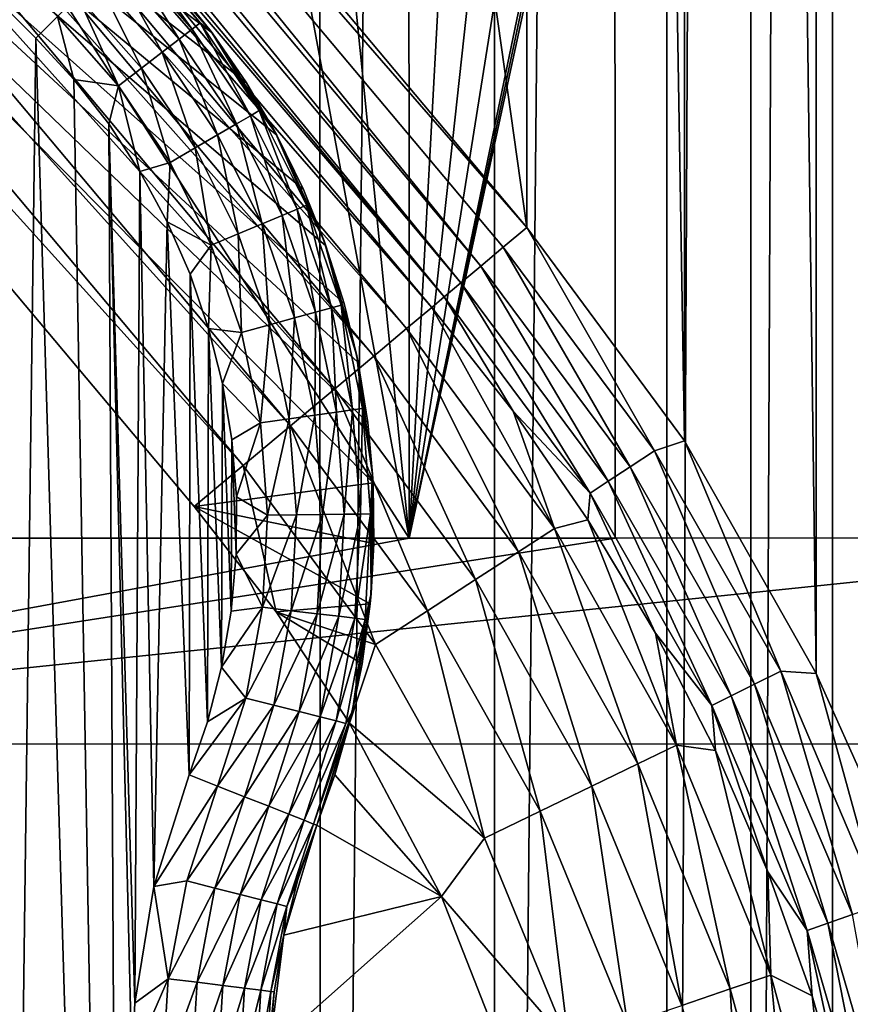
# Model space of a CAD drawing. Header units: metres. Extents: x -206 to 75, y -104 to 104.
# Tile 1004 of 1056: x 52.42 to 58.47, y -39.49 to -32.32. Entities that reach past the tile are written whole.
import ezdxf

# ---------------------------------------------------------------- set-up
doc = ezdxf.new("R2010")
doc.units = ezdxf.units.M
doc.layers.add('solid_01_1-CONSUMER_THERM_B_125288', color=7, linetype='CONTINUOUS')

msp = doc.modelspace()

# ---------------------------------------------------------------- linework, layer by layer
at = {"layer": 'solid_01_1-CONSUMER_THERM_B_125288'}
for points in [[(37.641285, -67.320755), (69.485435, 75.004799), (69.506912, -74.995201)], [(37.641285, -67.320755), (37.742935, -66.77655), (69.485435, 75.004799)], [(37.723892, 66.223442), (69.485435, 75.004799), (37.742855, -66.222939)], [(37.742935, -66.77655), (37.742855, -66.222939), (69.485435, 75.004799)], [(46.599949, -0.001801, 75.400002), (46.605331, -37.598476, 75.400002), (54.595383, 63.598774, 75.400002)], [(54.595383, 63.598774, 75.400002), (46.605331, -37.598476, 75.400002), (54.609055, -63.597332, 75.400002)], [(55.866657, 63.508621, 75.400002), (54.595383, 63.598774, 75.400002), (54.609055, -63.597332, 75.400002)], [(55.866657, 63.508621, 75.400002), (54.609055, -63.597332, 75.400002), (55.88031, -63.506905, 75.400002)], [(57.122654, 63.236832, 75.400002), (55.866657, 63.508621, 75.400002), (55.88031, -63.506905, 75.400002)], [(57.122654, 63.236832, 75.400002), (55.88031, -63.506905, 75.400002), (57.13625, -63.234848, 75.400002)], [(57.734241, 63.033913, 75.400002), (57.122654, 63.236832, 75.400002), (57.13625, -63.234848, 75.400002)], [(57.734241, 63.033913, 75.400002), (57.13625, -63.234848, 75.400002), (57.747791, -63.031796, 75.400002)], [(58.329418, 62.787899, 75.400002), (57.734241, 63.033913, 75.400002), (57.747791, -63.031796, 75.400002)], [(58.329418, 62.787899, 75.400002), (57.747791, -63.031796, 75.400002), (58.342918, -62.785656, 75.400002)], [(59.458191, 62.172367, 75.400002), (58.329418, 62.787899, 75.400002), (58.342918, -62.785656, 75.400002)], [(59.458191, 62.172367, 75.400002), (58.342918, -62.785656, 75.400002), (59.471558, -62.16988, 75.400002)], [(58.610149, 37.984764, 1.5), (58.209839, 37.091595, 1.5), (58.6208, -37.977734, 1.5)], [(58.209839, 37.091595, 1.5), (57.251381, 35.39407, 1.5), (58.220226, -37.084747, 1.5)], [(58.209839, 37.091595, 1.5), (58.220226, -37.084747, 1.5), (58.6208, -37.977734, 1.5)], [(57.251381, 35.39407, 1.5), (56.102329, 33.840549, 1.5), (57.261337, -35.387699, 1.5)], [(57.251381, 35.39407, 1.5), (57.261337, -35.387699, 1.5), (58.220226, -37.084747, 1.5)], [(56.102329, 33.840549, 1.5), (47.95261, 24.125267, 1.5), (56.112019, -33.834782, 1.5)], [(56.102329, 33.840549, 1.5), (56.112019, -33.834782, 1.5), (57.261337, -35.387699, 1.5)], [(47.95261, 24.125267, 1.5), (47.959515, -24.121834, 1.5), (56.112019, -33.834782, 1.5)], [(52.248138, -54.681156, 13.5), (52.5355, -32.45369, 13.5), (43.499962, -23.418159, 13.5)], [(52.692844, -32.296341, 13.474928), (43.499962, -23.418159, 13.5), (52.5355, -32.45369, 13.5)], [(47.788197, -24.265629, 1.525335), (56.112019, -33.834782, 1.5), (47.959515, -24.121834, 1.5)], [(55.77837, -34.114826, 1.599859), (47.788197, -24.265629, 1.525335), (47.625401, -24.402269, 1.600154)], [(55.941204, -33.978153, 1.525184), (56.112019, -33.834782, 1.5), (47.788197, -24.265629, 1.525335)], [(55.77837, -34.114826, 1.599859), (55.941204, -33.978153, 1.525184), (47.788197, -24.265629, 1.525335)], [(55.632477, -34.237282, 1.720235), (47.625401, -24.402269, 1.600154), (47.479572, -24.524672, 1.720659)], [(55.632477, -34.237282, 1.720235), (55.77837, -34.114826, 1.599859), (47.625401, -24.402269, 1.600154)], [(55.510929, -34.339302, 1.8802), (47.479572, -24.524672, 1.720659), (47.358109, -24.626623, 1.880731)], [(55.510929, -34.339302, 1.8802), (55.632477, -34.237282, 1.720235), (47.479572, -24.524672, 1.720659)], [(55.510929, -34.339302, 1.8802), (47.358109, -24.626623, 1.880731), (47.267471, -24.702696, 2.071429)], [(55.419975, -34.415646, 2.071429), (47.267471, -24.702696, 2.071429), (47.083633, -24.857, 2.474663)], [(55.419975, -34.415646, 2.071429), (55.510929, -34.339302, 1.8802), (47.267471, -24.702696, 2.071429)], [(55.236134, -34.56995, 2.474663), (47.083633, -24.857, 2.474663), (46.84531, -25.057034, 2.825941)], [(55.236134, -34.56995, 2.474663), (55.419975, -34.415646, 2.071429), (47.083633, -24.857, 2.474663)], [(54.997551, -34.770203, 2.826262), (46.84531, -25.057034, 2.825941), (46.560909, -25.295746, 3.112886)], [(54.997551, -34.770203, 2.826262), (55.236134, -34.56995, 2.474663), (46.84531, -25.057034, 2.825941)], [(54.712803, -35.009205, 3.113388), (46.560909, -25.295746, 3.112886), (46.240444, -25.564726, 3.325387)], [(54.712803, -35.009205, 3.113388), (54.997551, -34.770203, 2.826262), (46.560909, -25.295746, 3.112886)], [(54.391941, -35.278519, 3.325905), (46.240444, -25.564726, 3.325387), (45.895206, -25.854498, 3.455959)], [(54.391941, -35.278519, 3.325905), (54.712803, -35.009205, 3.113388), (46.240444, -25.564726, 3.325387)], [(55.255116, -36.097237, 72.400002), (48.603634, -25.74819, 72.400002), (53.874657, -28.675489, 72.400002)], [(55.255116, -36.097237, 72.400002), (48.605118, -36.09819, 72.400002), (48.603634, -25.74819, 72.400002)], [(54.046295, -35.568634, 3.45631), (45.895206, -25.854498, 3.455959), (45.537361, -26.154852, 3.5)], [(54.046295, -35.568634, 3.45631), (54.391941, -35.278519, 3.325905), (45.895206, -25.854498, 3.455959)], [(54.046295, -35.568634, 3.45631), (45.537361, -26.154852, 3.5), (53.689865, -35.867802, 3.5)], [(54.992714, -35.694286, 3.5), (53.689865, -35.867802, 3.5), (45.537361, -26.154852, 3.5)], [(53.819317, -32.415169, 3.5), (45.537361, -26.154852, 3.5), (53.543053, -32.069996, 3.5)], [(54.06908, -32.779224, 3.5), (45.537361, -26.154852, 3.5), (53.819317, -32.415169, 3.5)], [(54.29134, -33.160557, 3.5), (45.537361, -26.154852, 3.5), (54.06908, -32.779224, 3.5)], [(54.485233, -33.557793, 3.5), (45.537361, -26.154852, 3.5), (54.29134, -33.160557, 3.5)], [(54.649204, -33.967804, 3.5), (45.537361, -26.154852, 3.5), (54.485233, -33.557793, 3.5)], [(54.782509, -34.388538, 3.5), (45.537361, -26.154852, 3.5), (54.649204, -33.967804, 3.5)], [(54.88464, -34.818489, 3.5), (45.537361, -26.154852, 3.5), (54.782509, -34.388538, 3.5)], [(54.954823, -35.254581, 3.5), (45.537361, -26.154852, 3.5), (54.88464, -34.818489, 3.5)], [(54.992714, -35.694286, 3.5), (45.537361, -26.154852, 3.5), (54.954823, -35.254581, 3.5)], [(61.605118, -36.096329, 72.400002), (58.133453, -28.674879, 72.400002), (58.737083, -28.251387, 72.400002)], [(55.255116, -36.097237, 72.400002), (53.874657, -28.675489, 72.400002), (54.542183, -28.987993, 72.400002)], [(61.605118, -36.096329, 72.400002), (57.466015, -28.987576, 72.400002), (58.133453, -28.674879, 72.400002)], [(55.255116, -36.097237, 72.400002), (54.542183, -28.987993, 72.400002), (55.254128, -29.180538, 72.400002)], [(61.605118, -36.096329, 72.400002), (56.754128, -29.180323, 72.400002), (57.466015, -28.987576, 72.400002)], [(55.255116, -36.097237, 66.816208), (55.253803, -29.180437, 67.400002), (55.254128, -29.180538, 66.816208)], [(55.254128, -29.180538, 72.400002), (55.253803, -29.180437, 67.400002), (55.255116, -36.097237, 66.816208)], [(55.255116, -36.097237, 66.816208), (55.254128, -29.180538, 66.816208), (55.627403, -29.230425, 66.968086)], [(55.255116, -36.097237, 72.400002), (55.254128, -29.180538, 72.400002), (55.255116, -36.097237, 66.816208)], [(56.754128, -29.180323, 67.426552), (56.755116, -36.097023, 67.426552), (55.255116, -36.097237, 66.816208)], [(56.721527, -29.186043, 67.413284), (56.754128, -29.180323, 67.426552), (55.255116, -36.097237, 66.816208)], [(56.721527, -29.186043, 67.413284), (55.255116, -36.097237, 66.816208), (56.688873, -29.191507, 67.400002)], [(55.255116, -36.097237, 66.816208), (56.347824, -29.233133, 67.261223), (56.688873, -29.191507, 67.400002)], [(56.755116, -36.097023, 72.400002), (56.755116, -36.097023, 67.426552), (56.754128, -29.180323, 67.426552)], [(56.755116, -36.097023, 72.400002), (56.754128, -29.180323, 67.426552), (56.754128, -29.180323, 72.400002)], [(56.755116, -36.097023, 72.400002), (56.754128, -29.180323, 72.400002), (61.605118, -36.096329, 72.400002)], [(55.255116, -36.097237, 66.816208), (55.627403, -29.230425, 66.968086), (56.004135, -29.247574, 67.121376)], [(55.255116, -36.097237, 66.816208), (56.004135, -29.247574, 67.121376), (56.347824, -29.233133, 67.261223)], [(53.225052, -31.764133, 12.721427), (53.172855, -31.816332, 12.933075), (53.67495, -32.387756, 12.933075)], [(53.733425, -32.342705, 12.721427), (53.242607, -31.746582, 12.5), (53.225052, -31.764133, 12.721427)], [(53.733425, -32.342705, 12.721427), (53.225052, -31.764133, 12.721427), (53.67495, -32.387756, 12.933075)], [(53.242607, -31.746582, 3.5), (53.242607, -31.746582, 12.5), (53.811508, -32.404667, 12.5)], [(53.733425, -32.342705, 12.721427), (53.811508, -32.404667, 12.5), (53.242607, -31.746582, 12.5)], [(53.543053, -32.069996, 3.5), (53.242607, -31.746582, 3.5), (53.811508, -32.404667, 12.5)], [(53.172855, -31.816332, 12.933075), (53.088634, -31.900553, 13.122963), (53.580593, -32.460445, 13.122963)], [(53.67495, -32.387756, 12.933075), (53.172855, -31.816332, 12.933075), (53.580593, -32.460445, 13.122963)], [(53.088634, -31.900553, 13.122963), (52.97662, -32.012566, 13.281551), (53.455101, -32.557117, 13.281551)], [(53.580593, -32.460445, 13.122963), (53.088634, -31.900553, 13.122963), (53.455101, -32.557117, 13.281551)], [(52.97662, -32.012566, 13.281551), (52.842445, -32.146744, 13.400871), (53.304779, -32.67292, 13.400871)], [(53.455101, -32.557117, 13.281551), (52.97662, -32.012566, 13.281551), (53.304779, -32.67292, 13.400871)], [(53.819317, -32.415169, 3.5), (53.543053, -32.069996, 3.5), (53.811508, -32.404667, 12.5)], [(52.842445, -32.146744, 13.400871), (52.692844, -32.296341, 13.474928), (53.13718, -32.802036, 13.474928)], [(53.304779, -32.67292, 13.400871), (52.842445, -32.146744, 13.400871), (53.13718, -32.802036, 13.474928)], [(52.692844, -32.296341, 13.474928), (52.5355, -32.45369, 13.5), (52.812531, -32.754368, 13.5)], [(53.13718, -32.802036, 13.474928), (52.692844, -32.296341, 13.474928), (52.812531, -32.754368, 13.5)], [(53.733425, -32.342705, 12.721427), (53.67495, -32.387756, 12.933075), (54.099369, -33.019016, 12.933075)], [(54.163155, -32.981861, 12.721427), (53.811508, -32.404667, 12.5), (53.733425, -32.342705, 12.721427)], [(54.163155, -32.981861, 12.721427), (53.733425, -32.342705, 12.721427), (54.099369, -33.019016, 12.933075)], [(53.67495, -32.387756, 12.933075), (53.580593, -32.460445, 13.122963), (53.996449, -33.078964, 13.122963)], [(54.099369, -33.019016, 12.933075), (53.67495, -32.387756, 12.933075), (53.996449, -33.078964, 13.122963)], [(53.819317, -32.415169, 3.5), (53.811508, -32.404667, 12.5), (54.279274, -33.1381, 12.5)], [(54.163155, -32.981861, 12.721427), (54.279274, -33.1381, 12.5), (53.811508, -32.404667, 12.5)], [(54.06908, -32.779224, 3.5), (53.819317, -32.415169, 3.5), (54.279274, -33.1381, 12.5)], [(52.248138, -54.681156, 13.5), (53.177536, -53.994709, 13.5), (52.5355, -32.45369, 13.5)], [(53.177536, -53.994709, 13.5), (52.812531, -32.754368, 13.5), (52.5355, -32.45369, 13.5)], [(53.580593, -32.460445, 13.122963), (53.455101, -32.557117, 13.281551), (53.859562, -33.158695, 13.281551)], [(53.996449, -33.078964, 13.122963), (53.580593, -32.460445, 13.122963), (53.859562, -33.158695, 13.281551)], [(53.455101, -32.557117, 13.281551), (53.304779, -32.67292, 13.400871), (53.695595, -33.2542, 13.400871)], [(53.859562, -33.158695, 13.281551), (53.455101, -32.557117, 13.281551), (53.695595, -33.2542, 13.400871)], [(53.304779, -32.67292, 13.400871), (53.13718, -32.802036, 13.474928), (53.512779, -33.36068, 13.474928)], [(53.695595, -33.2542, 13.400871), (53.304779, -32.67292, 13.400871), (53.512779, -33.36068, 13.474928)], [(53.177536, -53.994709, 13.5), (53.066139, -33.079563, 13.5), (52.812531, -32.754368, 13.5)], [(53.13718, -32.802036, 13.474928), (52.812531, -32.754368, 13.5), (53.066139, -33.079563, 13.5)], [(54.29134, -33.160557, 3.5), (54.06908, -32.779224, 3.5), (54.279274, -33.1381, 12.5)], [(53.13718, -32.802036, 13.474928), (53.066139, -33.079563, 13.5), (53.293404, -33.426746, 13.5)], [(53.512779, -33.36068, 13.474928), (53.13718, -32.802036, 13.474928), (53.293404, -33.426746, 13.5)], [(54.163155, -32.981861, 12.721427), (54.099369, -33.019016, 12.933075), (54.439064, -33.699627, 12.933075)], [(54.507099, -33.670986, 12.721427), (54.279274, -33.1381, 12.5), (54.163155, -32.981861, 12.721427)], [(54.507099, -33.670986, 12.721427), (54.163155, -32.981861, 12.721427), (54.439064, -33.699627, 12.933075)], [(54.099369, -33.019016, 12.933075), (53.996449, -33.078964, 13.122963), (54.329285, -33.745838, 13.122963)], [(54.439064, -33.699627, 12.933075), (54.099369, -33.019016, 12.933075), (54.329285, -33.745838, 13.122963)], [(53.257656, -39.486355, 13.5), (53.293404, -33.426746, 13.5), (53.066139, -33.079563, 13.5)], [(53.234509, -39.918476, 13.5), (53.257656, -39.486355, 13.5), (53.066139, -33.079563, 13.5)], [(53.177536, -53.994709, 13.5), (53.234509, -39.918476, 13.5), (53.066139, -33.079563, 13.5)], [(53.996449, -33.078964, 13.122963), (53.859562, -33.158695, 13.281551), (54.183285, -33.807297, 13.281551)], [(54.329285, -33.745838, 13.122963), (53.996449, -33.078964, 13.122963), (54.183285, -33.807297, 13.281551)], [(54.29134, -33.160557, 3.5), (54.279274, -33.1381, 12.5), (54.636066, -33.931461, 12.5)], [(54.507099, -33.670986, 12.721427), (54.636066, -33.931461, 12.5), (54.279274, -33.1381, 12.5)], [(53.859562, -33.158695, 13.281551), (53.695595, -33.2542, 13.400871), (54.008392, -33.880917, 13.400871)], [(54.183285, -33.807297, 13.281551), (53.859562, -33.158695, 13.281551), (54.008392, -33.880917, 13.400871)], [(54.485233, -33.557793, 3.5), (54.29134, -33.160557, 3.5), (54.636066, -33.931461, 12.5)], [(53.695595, -33.2542, 13.400871), (53.512779, -33.36068, 13.474928), (53.8134, -33.963001, 13.474928)], [(54.008392, -33.880917, 13.400871), (53.695595, -33.2542, 13.400871), (53.8134, -33.963001, 13.474928)], [(53.512779, -33.36068, 13.474928), (53.293404, -33.426746, 13.5), (53.491768, -33.792942, 13.5)], [(53.8134, -33.963001, 13.474928), (53.512779, -33.36068, 13.474928), (53.491768, -33.792942, 13.5)], [(53.257656, -39.486355, 13.5), (53.395996, -38.636635, 13.5), (53.293404, -33.426746, 13.5)], [(53.395996, -38.636635, 13.5), (53.491768, -33.792942, 13.5), (53.293404, -33.426746, 13.5)], [(54.649204, -33.967804, 3.5), (54.485233, -33.557793, 3.5), (54.636066, -33.931461, 12.5)], [(54.439064, -33.699627, 12.933075), (54.329285, -33.745838, 13.122963), (54.573582, -34.449982, 13.122963)], [(54.507099, -33.670986, 12.721427), (54.439064, -33.699627, 12.933075), (54.688389, -34.418278, 12.933075)], [(54.688389, -34.418278, 12.933075), (54.439064, -33.699627, 12.933075), (54.573582, -34.449982, 13.122963)], [(54.759544, -34.398624, 12.721427), (54.636066, -33.931461, 12.5), (54.507099, -33.670986, 12.721427)], [(54.759544, -34.398624, 12.721427), (54.507099, -33.670986, 12.721427), (54.688389, -34.418278, 12.933075)], [(53.395996, -38.636635, 13.5), (53.651615, -37.822849, 13.5), (53.491768, -33.792942, 13.5)], [(53.651615, -37.822849, 13.5), (53.659122, -34.174778, 13.5), (53.491768, -33.792942, 13.5)], [(53.8134, -33.963001, 13.474928), (53.491768, -33.792942, 13.5), (53.659122, -34.174778, 13.5)], [(54.329285, -33.745838, 13.122963), (54.183285, -33.807297, 13.281551), (54.420887, -34.492153, 13.281551)], [(54.573582, -34.449982, 13.122963), (54.329285, -33.745838, 13.122963), (54.420887, -34.492153, 13.281551)], [(54.183285, -33.807297, 13.281551), (54.008392, -33.880917, 13.400871), (54.237976, -34.542664, 13.400871)], [(54.420887, -34.492153, 13.281551), (54.183285, -33.807297, 13.281551), (54.237976, -34.542664, 13.400871)], [(57.043713, -35.462238, 1.525184), (56.112019, -33.834782, 1.5), (55.941204, -33.978153, 1.525184)], [(57.043713, -35.462238, 1.525184), (57.261337, -35.387699, 1.5), (56.112019, -33.834782, 1.5)], [(54.008392, -33.880917, 13.400871), (53.8134, -33.963001, 13.474928), (54.034046, -34.598984, 13.474928)], [(54.237976, -34.542664, 13.400871), (54.008392, -33.880917, 13.400871), (54.034046, -34.598984, 13.474928)], [(54.649204, -33.967804, 3.5), (54.636066, -33.931461, 12.5), (54.874386, -34.768078, 12.5)], [(54.759544, -34.398624, 12.721427), (54.874386, -34.768078, 12.5), (54.636066, -33.931461, 12.5)], [(53.8134, -33.963001, 13.474928), (53.659122, -34.174778, 13.5), (53.793922, -34.568665, 13.5)], [(54.034046, -34.598984, 13.474928), (53.8134, -33.963001, 13.474928), (53.793922, -34.568665, 13.5)], [(54.782509, -34.388538, 3.5), (54.649204, -33.967804, 3.5), (54.874386, -34.768078, 12.5)], [(56.865841, -35.578671, 1.599859), (55.941204, -33.978153, 1.525184), (55.77837, -34.114826, 1.599859)], [(57.043713, -35.462238, 1.525184), (55.941204, -33.978153, 1.525184), (56.865841, -35.578671, 1.599859)], [(56.706474, -35.682987, 1.720235), (55.77837, -34.114826, 1.599859), (55.632477, -34.237282, 1.720235)], [(56.865841, -35.578671, 1.599859), (55.77837, -34.114826, 1.599859), (56.706474, -35.682987, 1.720235)], [(53.651615, -37.822849, 13.5), (53.785866, -37.436672, 13.5), (53.659122, -34.174778, 13.5)], [(53.785866, -37.436672, 13.5), (53.793922, -34.568665, 13.5), (53.659122, -34.174778, 13.5)], [(56.573704, -35.769897, 1.8802), (55.632477, -34.237282, 1.720235), (55.510929, -34.339302, 1.8802)], [(56.706474, -35.682987, 1.720235), (55.632477, -34.237282, 1.720235), (56.573704, -35.769897, 1.8802)], [(56.013931, -35.171505, 2.071429), (55.510929, -34.339302, 1.8802), (55.419975, -34.415646, 2.071429)], [(56.573704, -35.769897, 1.8802), (55.510929, -34.339302, 1.8802), (56.013931, -35.171505, 2.071429)], [(54.688389, -34.418278, 12.933075), (54.573582, -34.449982, 13.122963), (54.725269, -35.179703, 13.122963)], [(54.759544, -34.398624, 12.721427), (54.688389, -34.418278, 12.933075), (54.843204, -35.163029, 12.933075)], [(54.843204, -35.163029, 12.933075), (54.688389, -34.418278, 12.933075), (54.725269, -35.179703, 13.122963)], [(54.916298, -35.152695, 12.721427), (54.874386, -34.768078, 12.5), (54.759544, -34.398624, 12.721427)], [(54.916298, -35.152695, 12.721427), (54.759544, -34.398624, 12.721427), (54.843204, -35.163029, 12.933075)], [(54.88464, -34.818489, 3.5), (54.782509, -34.388538, 3.5), (54.874386, -34.768078, 12.5)], [(56.313099, -36.027168, 2.474663), (55.419975, -34.415646, 2.071429), (55.236134, -34.56995, 2.474663)], [(56.013931, -35.171505, 2.071429), (55.419975, -34.415646, 2.071429), (56.313099, -36.027168, 2.474663)], [(54.420887, -34.492153, 13.281551), (54.237976, -34.542664, 13.400871), (54.380535, -35.228447, 13.400871)], [(54.56842, -35.201881, 13.281551), (54.420887, -34.492153, 13.281551), (54.380535, -35.228447, 13.400871)], [(54.573582, -34.449982, 13.122963), (54.420887, -34.492153, 13.281551), (54.56842, -35.201881, 13.281551)], [(54.725269, -35.179703, 13.122963), (54.573582, -34.449982, 13.122963), (54.56842, -35.201881, 13.281551)], [(53.785866, -37.436672, 13.5), (53.888866, -37.03735, 13.5), (53.793922, -34.568665, 13.5)], [(53.888866, -37.03735, 13.5), (53.895317, -34.971603, 13.5), (53.793922, -34.568665, 13.5)], [(54.034046, -34.598984, 13.474928), (53.793922, -34.568665, 13.5), (53.895317, -34.971603, 13.5)], [(54.237976, -34.542664, 13.400871), (54.034046, -34.598984, 13.474928), (54.171051, -35.258064, 13.474928)], [(54.380535, -35.228447, 13.400871), (54.237976, -34.542664, 13.400871), (54.171051, -35.258064, 13.474928)], [(56.051643, -36.196472, 2.826262), (55.236134, -34.56995, 2.474663), (54.997551, -34.770203, 2.826262)], [(56.313099, -36.027168, 2.474663), (55.236134, -34.56995, 2.474663), (56.051643, -36.196472, 2.826262)], [(54.171051, -35.258064, 13.474928), (54.034046, -34.598984, 13.474928), (53.895317, -34.971603, 13.5)], [(55.739597, -36.398537, 3.113388), (54.997551, -34.770203, 2.826262), (54.712803, -35.009205, 3.113388)], [(54.88464, -34.818489, 3.5), (54.874386, -34.768078, 12.5), (54.989227, -35.630367, 12.5)], [(54.916298, -35.152695, 12.721427), (54.989227, -35.630367, 12.5), (54.874386, -34.768078, 12.5)], [(56.051643, -36.196472, 2.826262), (54.997551, -34.770203, 2.826262), (55.739597, -36.398537, 3.113388)], [(54.954823, -35.254581, 3.5), (54.88464, -34.818489, 3.5), (54.989227, -35.630367, 12.5)], [(53.888866, -37.03735, 13.5), (53.958939, -36.628353, 13.5), (53.895317, -34.971603, 13.5)], [(53.958939, -36.628353, 13.5), (53.962906, -35.381569, 13.5), (53.895317, -34.971603, 13.5)], [(54.171051, -35.258064, 13.474928), (53.895317, -34.971603, 13.5), (53.962906, -35.381569, 13.5)], [(55.387974, -36.626228, 3.325905), (54.712803, -35.009205, 3.113388), (54.391941, -35.278519, 3.325905)], [(55.739597, -36.398537, 3.113388), (54.712803, -35.009205, 3.113388), (55.387974, -36.626228, 3.325905)], [(54.916298, -35.152695, 12.721427), (54.843204, -35.163029, 12.933075), (54.900936, -35.921505, 12.933075)], [(54.974751, -35.920658, 12.721427), (54.916298, -35.152695, 12.721427), (54.900936, -35.921505, 12.933075)], [(54.974751, -35.920658, 12.721427), (54.989227, -35.630367, 12.5), (54.916298, -35.152695, 12.721427)], [(54.56842, -35.201881, 13.281551), (54.380535, -35.228447, 13.400871), (54.433693, -35.926868, 13.400871)], [(54.623436, -35.92469, 13.281551), (54.56842, -35.201881, 13.281551), (54.433693, -35.926868, 13.400871)], [(54.725269, -35.179703, 13.122963), (54.56842, -35.201881, 13.281551), (54.623436, -35.92469, 13.281551)], [(54.781837, -35.922874, 13.122963), (54.725269, -35.179703, 13.122963), (54.623436, -35.92469, 13.281551)], [(54.843204, -35.163029, 12.933075), (54.725269, -35.179703, 13.122963), (54.781837, -35.922874, 13.122963)], [(54.900936, -35.921505, 12.933075), (54.843204, -35.163029, 12.933075), (54.781837, -35.922874, 13.122963)], [(56.557934, -35.964081, 2.071429), (56.013931, -35.171505, 2.071429), (56.313099, -36.027168, 2.474663)], [(56.573704, -35.769897, 1.8802), (56.013931, -35.171505, 2.071429), (56.557934, -35.964081, 2.071429)], [(54.171051, -35.258064, 13.474928), (53.962906, -35.381569, 13.5), (53.996246, -35.796543, 13.5)], [(54.222145, -35.929295, 13.474928), (54.171051, -35.258064, 13.474928), (53.996246, -35.796543, 13.5)], [(55.009193, -36.871506, 3.45631), (54.391941, -35.278519, 3.325905), (54.046295, -35.568634, 3.45631)], [(54.380535, -35.228447, 13.400871), (54.171051, -35.258064, 13.474928), (54.222145, -35.929295, 13.474928)], [(54.433693, -35.926868, 13.400871), (54.380535, -35.228447, 13.400871), (54.222145, -35.929295, 13.474928)], [(55.387974, -36.626228, 3.325905), (54.391941, -35.278519, 3.325905), (55.009193, -36.871506, 3.45631)], [(54.992714, -35.694286, 3.5), (54.954823, -35.254581, 3.5), (54.989227, -35.630367, 12.5)], [(53.958939, -36.628353, 13.5), (53.99493, -36.213444, 13.5), (53.962906, -35.381569, 13.5)], [(53.99493, -36.213444, 13.5), (53.996246, -35.796543, 13.5), (53.962906, -35.381569, 13.5)], [(57.962742, -37.066422, 1.525184), (57.261337, -35.387699, 1.5), (57.043713, -35.462238, 1.525184)], [(57.962742, -37.066422, 1.525184), (58.220226, -37.084747, 1.5), (57.261337, -35.387699, 1.5)], [(57.043713, -35.462238, 1.525184), (56.865841, -35.578671, 1.599859), (57.772335, -37.160973, 1.599859)], [(57.962742, -37.066422, 1.525184), (57.043713, -35.462238, 1.525184), (57.772335, -37.160973, 1.599859)], [(54.285484, -36.635483, 3.5), (54.046295, -35.568634, 3.45631), (53.689865, -35.867802, 3.5)], [(55.009193, -36.871506, 3.45631), (54.046295, -35.568634, 3.45631), (54.285484, -36.635483, 3.5)], [(56.865841, -35.578671, 1.599859), (56.706474, -35.682987, 1.720235), (57.601738, -37.245689, 1.720235)], [(57.772335, -37.160973, 1.599859), (56.865841, -35.578671, 1.599859), (57.601738, -37.245689, 1.720235)], [(54.974751, -35.920658, 12.721427), (54.978168, -36.500195, 12.5), (54.989227, -35.630367, 12.5)], [(54.992714, -35.694286, 3.5), (54.989227, -35.630367, 12.5), (54.978168, -36.500195, 12.5)], [(54.998169, -36.136036, 3.5), (53.689865, -35.867802, 3.5), (54.992714, -35.694286, 3.5)], [(54.998169, -36.136036, 3.5), (54.992714, -35.694286, 3.5), (54.978168, -36.500195, 12.5)], [(56.706474, -35.682987, 1.720235), (56.573704, -35.769897, 1.8802), (57.45961, -37.316269, 1.8802)], [(57.601738, -37.245689, 1.720235), (56.706474, -35.682987, 1.720235), (57.45961, -37.316269, 1.8802)], [(54.222145, -35.929295, 13.474928), (53.996246, -35.796543, 13.5), (53.99493, -36.213444, 13.5)], [(56.573704, -35.769897, 1.8802), (56.557934, -35.964081, 2.071429), (57.049721, -36.79007, 2.071429)], [(57.45961, -37.316269, 1.8802), (56.573704, -35.769897, 1.8802), (57.049721, -36.79007, 2.071429)], [(54.971104, -36.577045, 3.5), (54.285484, -36.635483, 3.5), (53.689865, -35.867802, 3.5)], [(54.971104, -36.577045, 3.5), (53.689865, -35.867802, 3.5), (54.998169, -36.136036, 3.5)], [(54.18647, -36.601521, 13.474928), (54.222145, -35.929295, 13.474928), (53.99493, -36.213444, 13.5)], [(54.433693, -35.926868, 13.400871), (54.222145, -35.929295, 13.474928), (54.18647, -36.601521, 13.474928)], [(54.396576, -36.626328, 13.400871), (54.433693, -35.926868, 13.400871), (54.18647, -36.601521, 13.474928)], [(54.623436, -35.92469, 13.281551), (54.433693, -35.926868, 13.400871), (54.396576, -36.626328, 13.400871)], [(54.585022, -36.648575, 13.281551), (54.623436, -35.92469, 13.281551), (54.396576, -36.626328, 13.400871)], [(54.781837, -35.922874, 13.122963), (54.623436, -35.92469, 13.281551), (54.585022, -36.648575, 13.281551)], [(54.74234, -36.667145, 13.122963), (54.781837, -35.922874, 13.122963), (54.585022, -36.648575, 13.281551)], [(54.900936, -35.921505, 12.933075), (54.781837, -35.922874, 13.122963), (54.74234, -36.667145, 13.122963)], [(54.860626, -36.68111, 12.933075), (54.900936, -35.921505, 12.933075), (54.74234, -36.667145, 13.122963)], [(54.974751, -35.920658, 12.721427), (54.900936, -35.921505, 12.933075), (54.860626, -36.68111, 12.933075)], [(54.933937, -36.689766, 12.721427), (54.974751, -35.920658, 12.721427), (54.860626, -36.68111, 12.933075)], [(54.933937, -36.689766, 12.721427), (54.978168, -36.500195, 12.5), (54.974751, -35.920658, 12.721427)], [(56.557934, -35.964081, 2.071429), (56.313099, -36.027168, 2.474663), (57.202156, -37.606064, 2.474663)], [(57.049721, -36.79007, 2.071429), (56.557934, -35.964081, 2.071429), (57.202156, -37.606064, 2.474663)], [(56.313099, -36.027168, 2.474663), (56.051643, -36.196472, 2.826262), (56.921818, -37.741837, 2.826262)], [(57.202156, -37.606064, 2.474663), (56.313099, -36.027168, 2.474663), (56.921818, -37.741837, 2.826262)], [(55.255116, -36.097237, 66.816208), (47.105331, -37.598404, 63.5), (47.105118, -36.098404, 63.5)], [(47.105118, -36.098404, 69.900002), (55.255116, -36.097237, 66.816208), (47.105118, -36.098404, 63.5)], [(48.605118, -36.09819, 69.900002), (55.255116, -36.097237, 66.816208), (47.105118, -36.098404, 69.900002)], [(61.605118, -36.096329, 69.400002), (61.605331, -37.596329, 69.400002), (47.105331, -37.598404, 63.5)], [(56.755116, -36.097023, 67.426552), (61.605118, -36.096329, 69.400002), (47.105331, -37.598404, 63.5)], [(56.755116, -36.097023, 67.426552), (47.105331, -37.598404, 63.5), (55.255116, -36.097237, 66.816208)], [(55.255116, -36.097237, 72.400002), (55.255116, -36.097237, 66.816208), (48.605118, -36.09819, 72.400002)], [(48.605118, -36.09819, 69.900002), (48.605118, -36.09819, 72.400002), (55.255116, -36.097237, 66.816208)], [(54.971104, -36.577045, 3.5), (54.998169, -36.136036, 3.5), (54.978168, -36.500195, 12.5)], [(56.755116, -36.097023, 72.400002), (61.605118, -36.096329, 69.400002), (56.755116, -36.097023, 67.426552)], [(56.755116, -36.097023, 72.400002), (61.605118, -36.096329, 72.400002), (61.605118, -36.096329, 69.400002)], [(54.18647, -36.601521, 13.474928), (53.99493, -36.213444, 13.5), (53.958939, -36.628353, 13.5)], [(56.051643, -36.196472, 2.826262), (55.739597, -36.398537, 3.113388), (56.587234, -37.903881, 3.113388)], [(56.921818, -37.741837, 2.826262), (56.051643, -36.196472, 2.826262), (56.587234, -37.903881, 3.113388)], [(55.739597, -36.398537, 3.113388), (55.387974, -36.626228, 3.325905), (56.21022, -38.086475, 3.325905)], [(56.587234, -37.903881, 3.113388), (55.739597, -36.398537, 3.113388), (56.21022, -38.086475, 3.325905)], [(54.971104, -36.577045, 3.5), (54.978168, -36.500195, 12.5), (54.84145, -37.359283, 12.5)], [(54.933937, -36.689766, 12.721427), (54.84145, -37.359283, 12.5), (54.978168, -36.500195, 12.5)], [(54.911739, -37.014374, 3.5), (54.285484, -36.635483, 3.5), (54.971104, -36.577045, 3.5)], [(54.911739, -37.014374, 3.5), (54.971104, -36.577045, 3.5), (54.84145, -37.359283, 12.5)], [(54.18647, -36.601521, 13.474928), (53.958939, -36.628353, 13.5), (53.888866, -37.03735, 13.5)], [(54.064625, -37.263573, 13.474928), (54.18647, -36.601521, 13.474928), (53.888866, -37.03735, 13.5)], [(54.396576, -36.626328, 13.400871), (54.18647, -36.601521, 13.474928), (54.064625, -37.263573, 13.474928)], [(54.269794, -37.315197, 13.400871), (54.396576, -36.626328, 13.400871), (54.064625, -37.263573, 13.474928)], [(54.585022, -36.648575, 13.281551), (54.396576, -36.626328, 13.400871), (54.269794, -37.315197, 13.400871)], [(54.453812, -37.3615, 13.281551), (54.585022, -36.648575, 13.281551), (54.269794, -37.315197, 13.400871)], [(55.009193, -36.871506, 3.45631), (54.285484, -36.635483, 3.5), (54.820316, -37.446461, 3.5)], [(54.911739, -37.014374, 3.5), (54.820316, -37.446461, 3.5), (54.285484, -36.635483, 3.5)], [(54.74234, -36.667145, 13.122963), (54.585022, -36.648575, 13.281551), (54.453812, -37.3615, 13.281551)], [(55.387974, -36.626228, 3.325905), (55.009193, -36.871506, 3.45631), (55.804081, -38.283173, 3.45631)], [(56.21022, -38.086475, 3.325905), (55.387974, -36.626228, 3.325905), (55.804081, -38.283173, 3.45631)], [(54.607437, -37.400154, 13.122963), (54.74234, -36.667145, 13.122963), (54.453812, -37.3615, 13.281551)], [(54.860626, -36.68111, 12.933075), (54.74234, -36.667145, 13.122963), (54.607437, -37.400154, 13.122963)], [(54.722942, -37.429218, 12.933075), (54.860626, -36.68111, 12.933075), (54.607437, -37.400154, 13.122963)], [(54.933937, -36.689766, 12.721427), (54.860626, -36.68111, 12.933075), (54.722942, -37.429218, 12.933075)], [(54.794529, -37.447231, 12.721427), (54.933937, -36.689766, 12.721427), (54.722942, -37.429218, 12.933075)], [(54.794529, -37.447231, 12.721427), (54.84145, -37.359283, 12.5), (54.933937, -36.689766, 12.721427)], [(57.48724, -37.646042, 2.071429), (57.049721, -36.79007, 2.071429), (57.202156, -37.606064, 2.474663)], [(57.45961, -37.316269, 1.8802), (57.049721, -36.79007, 2.071429), (57.48724, -37.646042, 2.071429)], [(55.804081, -38.283173, 3.45631), (55.009193, -36.871506, 3.45631), (54.820316, -37.446461, 3.5)], [(54.911739, -37.014374, 3.5), (54.84145, -37.359283, 12.5), (54.820316, -37.446461, 3.5)], [(54.064625, -37.263573, 13.474928), (53.888866, -37.03735, 13.5), (53.785866, -37.436672, 13.5)], [(57.962742, -37.066422, 1.525184), (57.772335, -37.160973, 1.599859), (58.485104, -38.839481, 1.599859)], [(58.685364, -38.768139, 1.525184), (58.220226, -37.084747, 1.5), (57.962742, -37.066422, 1.525184)], [(58.685364, -38.768139, 1.525184), (57.962742, -37.066422, 1.525184), (58.485104, -38.839481, 1.599859)], [(58.685364, -38.768139, 1.525184), (58.6208, -37.977734, 1.5), (58.220226, -37.084747, 1.5)], [(57.772335, -37.160973, 1.599859), (57.601738, -37.245689, 1.720235), (58.305676, -38.9034, 1.720235)], [(58.485104, -38.839481, 1.599859), (57.772335, -37.160973, 1.599859), (58.305676, -38.9034, 1.720235)], [(54.064625, -37.263573, 13.474928), (53.785866, -37.436672, 13.5), (53.651615, -37.822849, 13.5)], [(54.064625, -37.263573, 13.474928), (53.651615, -37.822849, 13.5), (53.858631, -37.904453, 13.474928)], [(54.269794, -37.315197, 13.400871), (54.064625, -37.263573, 13.474928), (53.858631, -37.904453, 13.474928)], [(57.601738, -37.245689, 1.720235), (57.45961, -37.316269, 1.8802), (58.156189, -38.956654, 1.8802)], [(58.305676, -38.9034, 1.720235), (57.601738, -37.245689, 1.720235), (58.156189, -38.956654, 1.8802)], [(54.269794, -37.315197, 13.400871), (53.858631, -37.904453, 13.474928), (54.055458, -37.98204, 13.400871)], [(54.453812, -37.3615, 13.281551), (54.269794, -37.315197, 13.400871), (54.055458, -37.98204, 13.400871)], [(54.453812, -37.3615, 13.281551), (54.055458, -37.98204, 13.400871), (54.231991, -38.051628, 13.281551)], [(54.607437, -37.400154, 13.122963), (54.453812, -37.3615, 13.281551), (54.231991, -38.051628, 13.281551)], [(54.84145, -37.359283, 12.5), (54.558849, -38.180473, 12.721427), (54.581944, -38.189575, 12.5)], [(54.794529, -37.447231, 12.721427), (54.558849, -38.180473, 12.721427), (54.84145, -37.359283, 12.5)], [(54.84145, -37.359283, 12.5), (54.581944, -38.189575, 12.5), (54.820316, -37.446461, 3.5)], [(57.45961, -37.316269, 1.8802), (57.48724, -37.646042, 2.071429), (57.868679, -38.528435, 2.071429)], [(58.156189, -38.956654, 1.8802), (57.45961, -37.316269, 1.8802), (57.868679, -38.528435, 2.071429)], [(54.607437, -37.400154, 13.122963), (54.231991, -38.051628, 13.281551), (54.379364, -38.109722, 13.122963)], [(54.722942, -37.429218, 12.933075), (54.607437, -37.400154, 13.122963), (54.379364, -38.109722, 13.122963)], [(54.722942, -37.429218, 12.933075), (54.379364, -38.109722, 13.122963), (54.490173, -38.1534, 12.933075)], [(54.794529, -37.447231, 12.721427), (54.722942, -37.429218, 12.933075), (54.490173, -38.1534, 12.933075)], [(54.794529, -37.447231, 12.721427), (54.490173, -38.1534, 12.933075), (54.558849, -38.180473, 12.721427)], [(54.581944, -38.189575, 12.5), (54.713242, -37.821846, 3.5), (54.820316, -37.446461, 3.5)], [(55.490868, -38.709583, 3.5), (54.820316, -37.446461, 3.5), (54.713242, -37.821846, 3.5)], [(55.804081, -38.283173, 3.45631), (54.820316, -37.446461, 3.5), (55.490868, -38.709583, 3.5)], [(46.605331, -37.598476, 75.400002), (46.51527, -38.869759, 75.400002), (54.609055, -63.597332, 75.400002)], [(47.105331, -37.598404, 69.900002), (47.105331, -37.598404, 63.5), (61.605331, -37.596329, 69.400002)], [(48.605331, -37.59819, 69.900002), (47.105331, -37.598404, 69.900002), (61.605331, -37.596329, 69.400002)], [(48.527, -38.91013, 72.400002), (48.605331, -37.59819, 72.400002), (61.607765, -54.596329, 72.400002)], [(48.605331, -37.59819, 72.400002), (61.605331, -37.596329, 69.400002), (61.605331, -37.596329, 72.400002)], [(48.605331, -37.59819, 72.400002), (48.605331, -37.59819, 69.900002), (61.605331, -37.596329, 69.400002)], [(48.605331, -37.59819, 72.400002), (61.605331, -37.596329, 72.400002), (61.607765, -54.596329, 72.400002)], [(57.202156, -37.606064, 2.474663), (56.921818, -37.741837, 2.826262), (57.594784, -39.382713, 2.826262)], [(57.889725, -39.282547, 2.474663), (57.202156, -37.606064, 2.474663), (57.594784, -39.382713, 2.826262)], [(57.48724, -37.646042, 2.071429), (57.202156, -37.606064, 2.474663), (57.889725, -39.282547, 2.474663)], [(57.868679, -38.528435, 2.071429), (57.48724, -37.646042, 2.071429), (57.889725, -39.282547, 2.474663)], [(56.921818, -37.741837, 2.826262), (56.587234, -37.903881, 3.113388), (57.242775, -39.502258, 3.113388)], [(57.594784, -39.382713, 2.826262), (56.921818, -37.741837, 2.826262), (57.242775, -39.502258, 3.113388)], [(53.858631, -37.904453, 13.474928), (53.651615, -37.822849, 13.5), (53.395996, -38.636635, 13.5)], [(55.490868, -38.709583, 3.5), (54.713242, -37.821846, 3.5), (54.581944, -38.189575, 3.5)], [(54.581944, -38.189575, 12.5), (54.581944, -38.189575, 3.5), (54.713242, -37.821846, 3.5)], [(53.635342, -38.594746, 13.474959), (53.858631, -37.904453, 13.474928), (53.395996, -38.636635, 13.5)], [(54.055458, -37.98204, 13.400871), (53.858631, -37.904453, 13.474928), (53.635342, -38.594746, 13.474959)], [(56.587234, -37.903881, 3.113388), (56.21022, -38.086475, 3.325905), (56.846119, -39.636971, 3.325905)], [(57.242775, -39.502258, 3.113388), (56.587234, -37.903881, 3.113388), (56.846119, -39.636971, 3.325905)], [(53.840351, -38.647057, 13.400932), (54.055458, -37.98204, 13.400871), (53.635342, -38.594746, 13.474959)], [(54.231991, -38.051628, 13.281551), (54.055458, -37.98204, 13.400871), (53.840351, -38.647057, 13.400932)], [(54.024231, -38.693974, 13.281639), (54.231991, -38.051628, 13.281551), (53.840351, -38.647057, 13.400932)], [(54.379364, -38.109722, 13.122963), (54.231991, -38.051628, 13.281551), (54.024231, -38.693974, 13.281639)], [(56.21022, -38.086475, 3.325905), (55.804081, -38.283173, 3.45631), (56.418823, -39.782085, 3.45631)], [(56.846119, -39.636971, 3.325905), (56.21022, -38.086475, 3.325905), (56.418823, -39.782085, 3.45631)], [(54.177742, -38.733147, 13.123073), (54.379364, -38.109722, 13.122963), (54.024231, -38.693974, 13.281639)], [(54.490173, -38.1534, 12.933075), (54.379364, -38.109722, 13.122963), (54.177742, -38.733147, 13.123073)], [(54.293179, -38.7626, 12.933201), (54.490173, -38.1534, 12.933075), (54.177742, -38.733147, 13.123073)], [(54.293179, -38.7626, 12.933201), (54.558849, -38.180473, 12.721427), (54.490173, -38.1534, 12.933075)], [(54.293179, -38.7626, 12.933201), (54.364735, -38.780857, 12.721563), (54.558849, -38.180473, 12.721427)], [(54.341305, -38.990955, 12.5), (54.341312, -38.990917, 3.5), (54.581944, -38.189575, 3.5)], [(54.341305, -38.990955, 12.5), (54.581944, -38.189575, 3.5), (54.444832, -38.58522, 12.5)], [(55.490868, -38.709583, 3.5), (54.581944, -38.189575, 3.5), (54.341312, -38.990917, 3.5)], [(54.558849, -38.180473, 12.721427), (54.364735, -38.780857, 12.721563), (54.581944, -38.189575, 12.5)], [(54.364735, -38.780857, 12.721563), (54.444832, -38.58522, 12.5), (54.581944, -38.189575, 12.5)], [(54.444832, -38.58522, 12.5), (54.581944, -38.189575, 3.5), (54.581944, -38.189575, 12.5)], [(56.418823, -39.782085, 3.45631), (55.804081, -38.283173, 3.45631), (55.490868, -38.709583, 3.5)], [(58.192451, -39.433578, 2.071429), (57.868679, -38.528435, 2.071429), (57.889725, -39.282547, 2.474663)], [(58.156189, -38.956654, 1.8802), (57.868679, -38.528435, 2.071429), (58.192451, -39.433578, 2.071429)], [(53.500324, -39.307598, 13.47499), (53.635342, -38.594746, 13.474959), (53.395996, -38.636635, 13.5)], [(53.840351, -38.647057, 13.400932), (53.635342, -38.594746, 13.474959), (53.500324, -39.307598, 13.47499)], [(54.364735, -38.780857, 12.721563), (54.341305, -38.990955, 12.5), (54.444832, -38.58522, 12.5)], [(53.500324, -39.307598, 13.47499), (53.395996, -38.636635, 13.5), (53.257656, -39.486355, 13.5)], [(53.710281, -39.333801, 13.400993), (53.840351, -38.647057, 13.400932), (53.500324, -39.307598, 13.47499)], [(54.024231, -38.693974, 13.281639), (53.840351, -38.647057, 13.400932), (53.710281, -39.333801, 13.400993)], [(53.898605, -39.357307, 13.281727), (54.024231, -38.693974, 13.281639), (53.710281, -39.333801, 13.400993)], [(54.177742, -38.733147, 13.123073), (54.024231, -38.693974, 13.281639), (53.898605, -39.357307, 13.281727)], [(54.055843, -39.376934, 13.123182), (54.177742, -38.733147, 13.123073), (53.898605, -39.357307, 13.281727)], [(54.293179, -38.7626, 12.933201), (54.177742, -38.733147, 13.123073), (54.055843, -39.376934, 13.123182)], [(55.490868, -38.709583, 3.5), (54.341312, -38.990917, 3.5), (54.237675, -39.821213, 3.5)], [(56.016289, -40.045677, 3.5), (55.490868, -38.709583, 3.5), (54.237675, -39.821213, 3.5)], [(56.418823, -39.782085, 3.45631), (55.490868, -38.709583, 3.5), (56.016289, -40.045677, 3.5)], [(54.174084, -39.391693, 12.933328), (54.293179, -38.7626, 12.933201), (54.055843, -39.376934, 13.123182)], [(54.174084, -39.391693, 12.933328), (54.364735, -38.780857, 12.721563), (54.293179, -38.7626, 12.933201)], [(54.174084, -39.391693, 12.933328), (54.247395, -39.400845, 12.721701), (54.364735, -38.780857, 12.721563)], [(54.364735, -38.780857, 12.721563), (54.247395, -39.400845, 12.721701), (54.341305, -38.990955, 12.5)], [(46.51527, -38.869759, 75.400002), (46.243572, -40.125774, 75.400002), (54.609055, -63.597332, 75.400002)], [(58.485104, -38.839481, 1.599859), (58.305676, -38.9034, 1.720235), (58.80838, -40.632801, 1.720235)], [(48.292908, -40.202766, 72.400002), (48.527, -38.91013, 72.400002), (61.607765, -54.596329, 72.400002)], [(58.305676, -38.9034, 1.720235), (58.156189, -38.956654, 1.8802), (58.653641, -40.66798, 1.8802)], [(58.156189, -38.956654, 1.8802), (58.192451, -39.433578, 2.071429), (58.457203, -40.357708, 2.071429)], [(58.653641, -40.66798, 1.8802), (58.156189, -38.956654, 1.8802), (58.457203, -40.357708, 2.071429)], [(58.80838, -40.632801, 1.720235), (58.305676, -38.9034, 1.720235), (58.653641, -40.66798, 1.8802)], [(54.237671, -39.821239, 12.5), (54.237675, -39.821213, 3.5), (54.341312, -38.990917, 3.5)], [(54.237671, -39.821239, 12.5), (54.341312, -38.990917, 3.5), (54.272087, -39.403927, 12.5)], [(54.247395, -39.400845, 12.721701), (54.272087, -39.403927, 12.5), (54.341305, -38.990955, 12.5)], [(54.272087, -39.403927, 12.5), (54.341312, -38.990917, 3.5), (54.341305, -38.990955, 12.5)], [(53.500324, -39.307598, 13.47499), (53.257656, -39.486355, 13.5), (53.234509, -39.918476, 13.5)], [(53.455708, -40.031765, 13.475021), (53.500324, -39.307598, 13.47499), (53.234509, -39.918476, 13.5)], [(53.710281, -39.333801, 13.400993), (53.500324, -39.307598, 13.47499), (53.455708, -40.031765, 13.475021)], [(57.889725, -39.282547, 2.474663), (57.594784, -39.382713, 2.826262), (58.060276, -41.094048, 2.826262)], [(58.365314, -41.031017, 2.474663), (57.889725, -39.282547, 2.474663), (58.060276, -41.094048, 2.826262)], [(58.192451, -39.433578, 2.071429), (57.889725, -39.282547, 2.474663), (58.365314, -41.031017, 2.474663)], [(53.667301, -40.031452, 13.401054), (53.710281, -39.333801, 13.400993), (53.455708, -40.031765, 13.475021)], [(53.898605, -39.357307, 13.281727), (53.710281, -39.333801, 13.400993), (53.667301, -40.031452, 13.401054)], [(53.857105, -40.03117, 13.281814), (53.898605, -39.357307, 13.281727), (53.667301, -40.031452, 13.401054)], [(54.055843, -39.376934, 13.123182), (53.898605, -39.357307, 13.281727), (53.857105, -40.03117, 13.281814)], [(54.015583, -40.030933, 13.123292), (54.055843, -39.376934, 13.123182), (53.857105, -40.03117, 13.281814)], [(54.174084, -39.391693, 12.933328), (54.055843, -39.376934, 13.123182), (54.015583, -40.030933, 13.123292)], [(57.594784, -39.382713, 2.826262), (57.242775, -39.502258, 3.113388), (57.696209, -41.169277, 3.113388)], [(58.060276, -41.094048, 2.826262), (57.594784, -39.382713, 2.826262), (57.696209, -41.169277, 3.113388)], [(54.134769, -40.030758, 12.933455), (54.174084, -39.391693, 12.933328), (54.015583, -40.030933, 13.123292)], [(54.134769, -40.030758, 12.933455), (54.247395, -39.400845, 12.721701), (54.174084, -39.391693, 12.933328)], [(54.134769, -40.030758, 12.933455), (54.208679, -40.030647, 12.721837), (54.247395, -39.400845, 12.721701)], [(54.247395, -39.400845, 12.721701), (54.208679, -40.030647, 12.721837), (54.272087, -39.403927, 12.5)], [(54.208679, -40.030647, 12.721837), (54.237671, -39.821239, 12.5), (54.272087, -39.403927, 12.5)], [(58.457203, -40.357708, 2.071429), (58.192451, -39.433578, 2.071429), (58.365314, -41.031017, 2.474663)]]:
    msp.add_3dface(points, dxfattribs=at)

doc.saveas('drawing.dxf')
